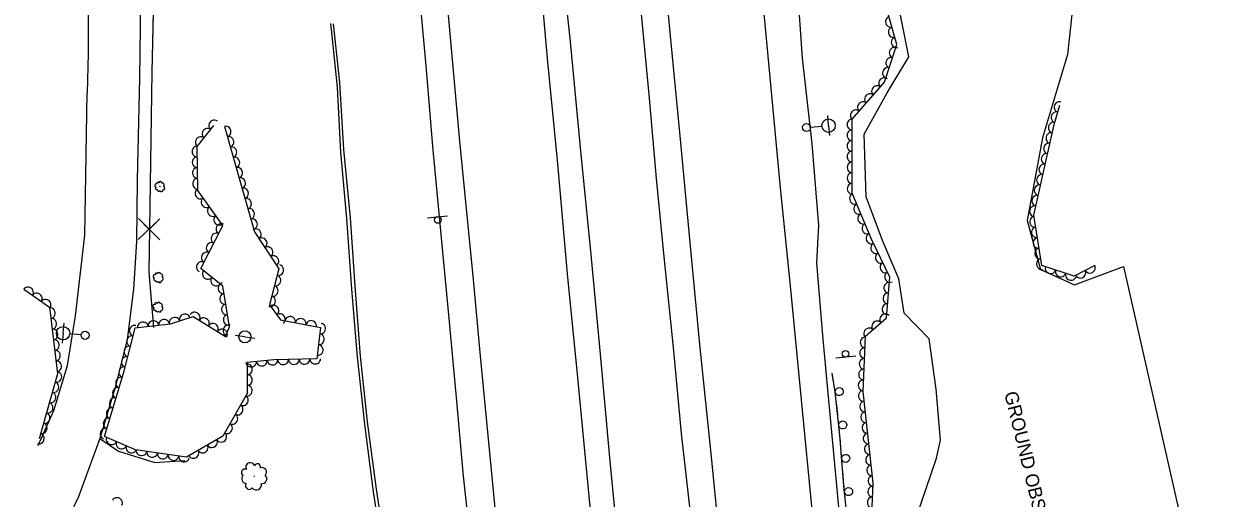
# Model space of a CAD drawing. Extents: x 1722896 to 1754269, y 648279 to 666297.
# Drawn here: x 1725550.2 to 1725993.5, y 661889.7 to 662066.9 of the extents above; entities that cross this region are included whole.
import ezdxf

# ---------------------------------------------------------------- set-up
doc = ezdxf.new("R2010")
doc.units = 0
for name, color, linetype in [('DESIGN - CENTERLINE - Proposed Text', 7, 'Continuous'), ('DESIGN - PUBLIC HEARING - Shapes', 7, 'Continuous'), ('DESIGN - SCRATCH - User 1', 7, 'Continuous'), ('SURVEY - CENTERLINE - Preliminary', 7, 'Continuous'), ('SURVEY - CENTERLINE - Preliminary Text', 7, 'Continuous'), ('SURVEY - DTM - Breaklines', 7, 'Continuous'), ('SURVEY - VEGETATION - Features with Text', 7, 'Continuous')]:
    doc.layers.add(name, color=color, linetype=linetype)

msp = doc.modelspace()

# ---------------------------------------------------------------- linework, layer by layer
at = {"layer": 'DESIGN - CENTERLINE - Proposed Text'}
for points in [[(1725660.53, 663306.55), (1725605.48, 663310.97), (1725606.31, 663251.27), (1725606, 663206.2), (1725623.64, 663161.94), (1725638.22, 663119.93), (1725632.33, 663057.57), (1725622.33, 663030.12), (1725617.66, 662968.96), (1725614.32, 662914.99), (1725610.17, 662863.33), (1725605.16, 662801), (1725600.16, 662730.97), (1725593.62, 662647.78), (1725591.98, 662608.01), (1725614.51, 662599.88), (1725607.21, 662567.13), (1725604.33, 662500.93), (1725603.33, 662426.28), (1725602.24, 662351.99), (1725601.17, 662275.62), (1725599.89, 662190.58), (1725599.51, 662115.03), (1725598.09, 662048.81)], [(1725598.94, 662088.34), (1725598.09, 662048.81)], [(1725598.09, 662048.81), (1725597.24, 661998.62), (1725596.93, 661974.02), (1725598.73, 661953.5)], [(1725598.09, 662048.81), (1725597.25, 661998.82)], [(1725600.98, 661986.17), (1725593.09, 661994.17), (1725597.03, 661990.12), (1725601.08, 661994.07), (1725592.98, 661986.27)], [(1725597.04, 661982.72), (1725596.93, 661974.02), (1725598.73, 661953.5)]]:
    msp.add_lwpolyline(points, dxfattribs=at)
at = {"layer": 'DESIGN - PUBLIC HEARING - Shapes'}
for p, q in [((1725700.95, 661994.46), (1725708.41, 661995.22)), ((1725860.83, 661942.76), (1725853.37, 661941.99))]:
    msp.add_line(p, q, dxfattribs=at)
for centre in [(1725704.82, 661993.63), (1725856.96, 661943.59)]:
    msp.add_circle(centre, 1.25, dxfattribs=at)
at = {"layer": 'DESIGN - SCRATCH - User 1'}
for points in [[(1725664.77, 662066.99), (1725665, 662064.81)], [(1725665.79, 662066.87), (1725668.14, 662044.95), (1725669.55, 662019.95), (1725672.04, 661994.44), (1725673.79, 661968.86), (1725675.76, 661942.77), (1725678.37, 661918.16), (1725681.8, 661893.09), (1725685.69, 661867.47), (1725689, 661842.37), (1725692.81, 661817.03), (1725695.82, 661792.1), (1725700.39, 661759.24), (1725705.27, 661717.67), (1725730.69, 661671.39), (1725739.19, 661621.5)], [(1725665, 662064.81), (1725667.22, 662043.27), (1725668.52, 662018.92), (1725670.73, 661994.21), (1725672.59, 661967.78), (1725674.7, 661942.54), (1725677.41, 661917.34), (1725680.69, 661892.11), (1725684.54, 661867.09), (1725687.83, 661841.86), (1725691.69, 661816.79), (1725694.74, 661790.81), (1725699.28, 661756.69), (1725704.27, 661717.46), (1725729.4, 661670.72), (1725739.19, 661621.5)], [(1725869.1, 661761.36), (1725867.17, 661781.37), (1725865.36, 661801.67), (1725863.38, 661821.02), (1725861.22, 661844.93), (1725859.22, 661867.53), (1725856.55, 661892.9), (1725854.86, 661913.24), (1725853.15, 661929.48), (1725852.05, 661936.41)], [(1725852.19, 661935.52), (1725852.05, 661936.41)], [(1725852.56, 661933.2), (1725852.19, 661935.52)], [(1725853.41, 661927.06), (1725853.15, 661929.48), (1725852.81, 661931.62)], [(1725853.82, 661923.14), (1725853.57, 661925.47)], [(1725854.07, 661920.8), (1725853.82, 661923.14)], [(1725854.72, 661914.63), (1725854.24, 661919.21)], [(1725855.08, 661910.7), (1725854.88, 661913.04)], [(1725855.27, 661908.36), (1725855.08, 661910.7)], [(1725855.78, 661902.18), (1725855.4, 661906.76)], [(1725856.11, 661898.24), (1725855.92, 661900.58)], [(1725856.3, 661895.9), (1725856.11, 661898.24)], [(1725856.89, 661889.73), (1725856.55, 661892.9), (1725856.44, 661894.31)]]:
    msp.add_lwpolyline(points, dxfattribs=at)
for centre, start, end in [((1725854.66, 661929.49), 299.2824, 299.2726), ((1725855.97, 661917.05), 299.2824, 299.2726), ((1725857.09, 661904.57), 298.0113, 298.0015), ((1725858.14, 661892.15), 299.2659, 299.256)]:
    msp.add_arc(centre, 1.5, start, end, dxfattribs=at)
at = {"layer": 'SURVEY - CENTERLINE - Preliminary'}
for points in [[(1725883.36, 661882.36), (1725890.92, 661904.61), (1725892.41, 661911.41), (1725890.89, 661930.47), (1725888.23, 661949.18), (1725878.94, 661958.75), (1725876.91, 661971.65), (1725870.79, 661985.91), (1725864.74, 662002.3), (1725863.98, 662025.71), (1725872.57, 662041.06), (1725880.61, 662054.57), (1725874.01, 662087.6)], [(1725942.78, 662081.95), (1725939.9, 662055.47), (1725930.49, 662024.3), (1725924.81, 661993.48), (1725929.72, 661975.07), (1725942.43, 661969.45), (1725960.8, 661976.22), (1725993.52, 661831.79)]]:
    msp.add_lwpolyline(points, dxfattribs=at)
at = {"layer": 'SURVEY - CENTERLINE - Preliminary Text'}
for points in [[(1725609.73, 662589.96), (1725606.57, 662573.15), (1725602.75, 662573.17), (1725601.01, 662552.09), (1725600.01, 662518.27), (1725599.25, 662480.3), (1725598.81, 662444.42), (1725597.89, 662405.04), (1725597.47, 662371.56), (1725597.38, 662331.59), (1725597.06, 662291.29), (1725596.28, 662250.74), (1725596.04, 662209.32), (1725595.13, 662166.46), (1725594.55, 662118.3), (1725593.78, 662075.09), (1725593.48, 662046.56)], [(1725579.1, 662526.92), (1725580.29, 662504.09), (1725580.26, 662479.69), (1725579.76, 662458.85), (1725578.47, 662420.99), (1725577.76, 662403.14), (1725577.94, 662377.07), (1725577.2, 662360.01), (1725576.59, 662330.57), (1725576.1, 662301.13), (1725576.34, 662269.1), (1725575.17, 662233.46), (1725575.11, 662202.93), (1725574.89, 662176.04), (1725574.87, 662149.83), (1725574.6, 662119.68), (1725574.38, 662088.96), (1725574.33, 662055.79), (1725573.95, 662041.16)], [(1725836.71, 662112.38), (1725838.58, 662086.4), (1725840.87, 662054.03), (1725844.48, 662022.11), (1725846.85, 661991.59), (1725846.72, 661987.01), (1725846.16, 661977.57), (1725848.44, 661950.49), (1725850.27, 661930.32), (1725853.75, 661893.03), (1725856.55, 661863.26), (1725859.28, 661832.65), (1725862.11, 661802.36), (1725865.59, 661769.15), (1725867.36, 661747.51)], [(1725823, 662108.78), (1725825.82, 662077.44), (1725828.98, 662044.17), (1725832.66, 662005.59), (1725836.41, 661967.81), (1725840.44, 661926.43), (1725844.5, 661884.07), (1725848.31, 661844.88), (1725852.1, 661804.26), (1725855.55, 661770.48), (1725858.84, 661736.97)], [(1725777.83, 662096.72), (1725780.78, 662069.29), (1725783.66, 662039.1), (1725786.37, 662009.09), (1725789.27, 661978.62), (1725792.6, 661946.03), (1725795.61, 661913.92), (1725798.92, 661885.31), (1725801.22, 661855.96), (1725804.59, 661824.99), (1725808.04, 661793.46), (1725809.48, 661779.06), (1725813.54, 661755.15), (1725817.25, 661731.71), (1725819.57, 661720.16), (1725820.11, 661712.85)], [(1725788.01, 662099.28), (1725791.59, 662062.43), (1725795.41, 662022.42), (1725798.59, 661987.77), (1725802.53, 661947.1), (1725806.67, 661906.38), (1725810.27, 661869.77), (1725814.35, 661825.58), (1725818.49, 661785.04), (1725822, 661747.96), (1725826.36, 661706.29)], [(1725751.09, 662089.36), (1725754.18, 662060.17), (1725758, 662020.64), (1725761.93, 661980.74), (1725765.48, 661942.11), (1725768.87, 661904.94), (1725772.42, 661868.59), (1725775.06, 661840.05), (1725778.24, 661808.55), (1725781.54, 661776.6), (1725783.43, 661753.1), (1725784.01, 661738.55), (1725784.58, 661729.91), (1725784.66, 661712.81), (1725785.11, 661700.33), (1725786.8, 661686)], [(1725742.81, 662086.72), (1725745.59, 662053.89), (1725749.5, 662014.64), (1725753.13, 661973.56), (1725756.91, 661934.76), (1725761.12, 661890.44), (1725765.17, 661848.72), (1725768.91, 661809.64), (1725772.9, 661768.9), (1725775.73, 661738.61), (1725777.96, 661714.46), (1725780.31, 661689.5), (1725782.7, 661664.44)], [(1725698.24, 662074.37), (1725700.44, 662049.87), (1725702.85, 662021.03), (1725705.77, 661989.5), (1725708.73, 661958.19), (1725711.7, 661927.31), (1725714.29, 661897.94), (1725717.34, 661869.66), (1725720.8, 661837.21), (1725723.93, 661803.61), (1725727.03, 661770.42), (1725730.29, 661738.77), (1725733.31, 661703.27), (1725735.78, 661673.38), (1725738.19, 661649.5), (1725739.06, 661635.41)], [(1725708.09, 662077.25), (1725712.93, 662023.01), (1725717.96, 661971.41), (1725720.64, 661942.71), (1725724.92, 661897.65), (1725729.1, 661854.97), (1725733.57, 661808.53), (1725736.71, 661774.74), (1725740.54, 661736.31), (1725744.12, 661700.59), (1725747.21, 661666.6), (1725750.42, 661633.21)], [(1725593.48, 662046.56), (1725592.53, 662008.55), (1725592.34, 661985.55), (1725591.21, 661967.78), (1725588.88, 661948.94), (1725584.28, 661930.65), (1725578.59, 661912.01), (1725570.46, 661889.52), (1725568.86, 661886.41)], [(1725555.61, 661909.4), (1725561.41, 661922.4), (1725566.58, 661939.28), (1725569.61, 661957.82), (1725573.02, 661988), (1725573.46, 662010.32), (1725573.95, 662041.16)], [(1725578.59, 661912.01), (1725585.61, 661907.32), (1725599.11, 661903.09), (1725610.35, 661903.73)]]:
    msp.add_lwpolyline(points, dxfattribs=at)
at = {"layer": 'SURVEY - DTM - Breaklines'}
for p, q in [((1725850.66, 662028.85), (1725850.34, 662032.58)), ((1725843.93, 662028.27), (1725848.17, 662028.63)), ((1725850.66, 662028.85), (1725850.98, 662025.11)), ((1725564.91, 661951.3), (1725565.26, 661955.03)), ((1725564.91, 661951.3), (1725564.56, 661947.56)), ((1725571.63, 661950.67), (1725567.4, 661951.06)), ((1725632.81, 661949.98), (1725629.1, 661950.51)), ((1725632.81, 661949.98), (1725636.52, 661949.45))]:
    msp.add_line(p, q, dxfattribs=at)
for centre, radius in [((1725850.66, 662028.85), 2.5), ((1725842.44, 662028.14), 1.5), ((1725564.91, 661951.3), 2.5), ((1725573.13, 661950.53), 1.5), ((1725632.81, 661949.98), 2.25)]:
    msp.add_circle(centre, radius, dxfattribs=at)
at = {"layer": 'SURVEY - VEGETATION - Features with Text'}
for points in [[(1725872.36, 661744.27), (1725870.52, 661762.85), (1725873.45, 661765.92), (1725884.18, 661771.81), (1725880.91, 661797.69), (1725879.2, 661819.01), (1725880.46, 661831.85), (1725870.46, 661858.76), (1725866.54, 661877.73), (1725867.36, 661895.35), (1725863.54, 661929.53), (1725864.48, 661950.22), (1725872.27, 661957.06), (1725873.55, 661972.28), (1725866.68, 661986.49), (1725859.5, 662003.69), (1725859.46, 662031.32), (1725871.55, 662045.08), (1725876.21, 662059.11), (1725867.04, 662091.33), (1725855.92, 662095.53), (1725855.54, 662109.39), (1725862.34, 662119.5)], [(1725950.03, 661976.66), (1725942.39, 661972.59), (1725930.29, 661976.57), (1725927.26, 661995.41), (1725934.87, 662029.34), (1725936.95, 662036.45)], [(1725625.16, 662028.58), (1725631.6, 662005.71), (1725636.35, 661989.23), (1725645.46, 661975.33), (1725641.95, 661961.95), (1725646.1, 661956.35), (1725661.04, 661953.46), (1725659.7, 661941.74), (1725643.58, 661941.39), (1725633.68, 661940.42), (1725633.61, 661928.81), (1725624.51, 661912.85), (1725611.01, 661904.97), (1725591.96, 661907.81), (1725580.33, 661912.73), (1725587.77, 661937.28), (1725591.81, 661953.29), (1725605.04, 661954.85), (1725613.51, 661957.61), (1725625.6, 661950.12), (1725627.04, 661953.76), (1725624.52, 661968.91), (1725616.3, 661975.46), (1725624.56, 661991.56), (1725615.24, 662004.66), (1725614.92, 662021.1), (1725621.25, 662028.94)], [(1725550.24, 661967.8), (1725559.88, 661961.02), (1725562.82, 661936.14), (1725555.93, 661911.86)]]:
    msp.add_lwpolyline(points, dxfattribs=at)
for centre, radius in [((1725601.08, 662006.08), 0.022), ((1725600.5, 661972.13), 0.022), ((1725600.41, 661961.05), 0.022), ((1725636.26, 661897.82), 0.0586)]:
    msp.add_circle(centre, radius, dxfattribs=at)
for centre, radius, start, end in [((1725600.31, 662007.27), 0.433, 30.3292, 209.0748), ((1725601.29, 662007.32), 0.631, 8.213, 165.002), ((1725599.72, 662006.47), 0.629, 70.3499, 263.7696), ((1725599.84, 662005.4), 0.479, 112.9686, 290.2877), ((1725600.68, 662005.05), 0.679, 188.2556, 315.1013), ((1725601.66, 662004.73), 0.527, 198.4145, 13.4148), ((1725601.98, 662006.7), 0.719, 317.2658, 94.79), ((1725602.19, 662005.57), 0.714, 268.1616, 64.0001), ((1725599.14, 661972.52), 0.629, 70.3499, 263.7696), ((1725599.73, 661973.32), 0.433, 30.3292, 209.0748), ((1725600.71, 661973.38), 0.631, 8.213, 165.002), ((1725601.39, 661972.75), 0.719, 317.2658, 94.79), ((1725601.61, 661971.62), 0.714, 268.1616, 64.0001), ((1725599.26, 661971.45), 0.479, 112.9686, 290.2877), ((1725600.09, 661971.1), 0.679, 188.2556, 315.1013), ((1725601.07, 661970.79), 0.527, 198.4145, 13.4148), ((1725599.04, 661961.44), 0.629, 70.3499, 263.7696), ((1725599.16, 661960.37), 0.479, 112.9686, 290.2877), ((1725599.63, 661962.24), 0.433, 30.3292, 209.0748), ((1725600, 661960.02), 0.679, 188.2556, 315.1013), ((1725600.62, 661962.3), 0.631, 8.213, 165.002), ((1725600.98, 661959.71), 0.527, 198.4145, 13.4148), ((1725601.3, 661961.67), 0.719, 317.2658, 94.79), ((1725601.52, 661960.54), 0.714, 268.1616, 64.0001), ((1725634.79, 661901.29), 1.68, 19.0596, 212.4793), ((1725637.44, 661901.4), 1.15, 339.0389, 157.7846), ((1725632.77, 661899.27), 1.28, 61.6783, 238.9974), ((1725633.43, 661896.94), 1.81, 136.9653, 263.811), ((1725639.19, 661899.45), 1.68, 316.9228, 113.7117), ((1725639.03, 661896.99), 1.91, 265.9755, 43.4997), ((1725634.41, 661894.38), 1.4, 147.1242, 322.1245), ((1725637.04, 661894.66), 1.9, 216.8713, 12.7098)]:
    msp.add_arc(centre, radius, start, end, dxfattribs=at)
for centre, major_axis in [((1725873.79, 662067.63), (-0.55, 1.92)), ((1725874.88, 662063.78), (-0.55, 1.92)), ((1725875.98, 662059.93), (-0.55, 1.92)), ((1725875.22, 662056.13), (0.63, 1.9)), ((1725873.96, 662052.33), (0.63, 1.9)), ((1725872.7, 662048.54), (0.63, 1.9)), ((1725868.67, 662041.81), (1.32, 1.5)), ((1725871.31, 662044.81), (1.32, 1.5)), ((1725866.03, 662038.8), (1.32, 1.5)), ((1725860.75, 662032.79), (1.32, 1.5)), ((1725863.39, 662035.8), (1.32, 1.5)), ((1725936.76, 662035.81), (0.56, 1.92)), ((1725621.25, 662028.94), (1.26, 1.56)), ((1725859.46, 662029.28), (0, 2)), ((1725934.6, 662028.12), (0.44, 1.95)), ((1725935.64, 662031.97), (0.56, 1.92)), ((1725618.73, 662025.83), (1.26, 1.56)), ((1725625.7, 662026.65), (0.54, -1.93)), ((1725859.47, 662025.28), (0, 2)), ((1725933.72, 662024.21), (0.44, 1.95)), ((1725614.95, 662019.17), (-0.04, 2)), ((1725616.22, 662022.71), (1.26, 1.56)), ((1725626.78, 662022.8), (0.54, -1.93)), ((1725627.87, 662018.95), (0.54, -1.93)), ((1725859.47, 662021.28), (0, 2)), ((1725932.85, 662020.31), (0.44, 1.95)), ((1725615.03, 662015.18), (-0.04, 2)), ((1725628.95, 662015.1), (0.54, -1.93)), ((1725859.48, 662017.28), (0, 2)), ((1725931.97, 662016.41), (0.44, 1.95)), ((1725615.11, 662011.18), (-0.04, 2)), ((1725630.04, 662011.25), (0.54, -1.93)), ((1725859.49, 662013.28), (0, 2)), ((1725931.09, 662012.5), (0.44, 1.95)), ((1725615.19, 662007.18), (-0.04, 2)), ((1725631.12, 662007.4), (0.54, -1.93)), ((1725859.49, 662009.28), (0, 2)), ((1725930.22, 662008.6), (0.44, 1.95)), ((1725616.1, 662003.45), (-1.16, 1.63)), ((1725632.22, 662003.56), (0.55, -1.92)), ((1725859.5, 662005.28), (0, 2)), ((1725860.43, 662001.46), (-0.77, 1.85)), ((1725929.34, 662004.7), (0.44, 1.95)), ((1725618.41, 662000.19), (-1.16, 1.63)), ((1725633.33, 661999.71), (0.55, -1.92)), ((1725861.97, 661997.77), (-0.77, 1.85)), ((1725927.59, 661996.89), (0.44, 1.95)), ((1725928.47, 662000.79), (0.44, 1.95)), ((1725620.73, 661996.93), (-1.16, 1.63)), ((1725623.05, 661993.67), (-1.16, 1.63)), ((1725634.44, 661995.87), (0.55, -1.92)), ((1725863.51, 661994.08), (-0.77, 1.85)), ((1725927.65, 661992.96), (-0.32, 1.97)), ((1725623.92, 661990.31), (0.91, 1.78)), ((1725635.55, 661992.03), (0.55, -1.92)), ((1725636.95, 661988.32), (1.1, -1.67)), ((1725865.05, 661990.39), (-0.77, 1.85)), ((1725928.29, 661989.01), (-0.32, 1.97)), ((1725622.09, 661986.75), (0.91, 1.78)), ((1725639.14, 661984.97), (1.1, -1.67)), ((1725866.59, 661986.7), (-0.77, 1.85)), ((1725928.92, 661985.06), (-0.32, 1.97)), ((1725618.44, 661979.63), (0.91, 1.78)), ((1725620.27, 661983.19), (0.91, 1.78)), ((1725641.34, 661981.63), (1.1, -1.67)), ((1725868.32, 661983.09), (-0.87, 1.8)), ((1725870.06, 661979.49), (-0.87, 1.8)), ((1725929.55, 661981.11), (-0.32, 1.97)), ((1725616.62, 661976.07), (0.91, 1.78)), ((1725643.53, 661978.28), (1.1, -1.67)), ((1725645.34, 661974.87), (-0.51, -1.93)), ((1725871.8, 661975.89), (-0.87, 1.8)), ((1725930.19, 661977.16), (-0.32, 1.97)), ((1725618.89, 661973.39), (-1.56, 1.25)), ((1725644.32, 661971), (-0.51, -1.93)), ((1725873.54, 661972.29), (-0.87, 1.8)), ((1725933.51, 661975.51), (-1.9, 0.62)), ((1725937.31, 661974.26), (-1.9, 0.62)), ((1725941.11, 661973.01), (-1.9, 0.62)), ((1725944.73, 661973.84), (-1.77, -0.94)), ((1725948.26, 661975.72), (-1.77, -0.94)), ((1725551.87, 661966.65), (1.64, -1.15)), ((1725622.02, 661970.9), (-1.56, 1.25)), ((1725624.65, 661968.12), (-0.33, 1.97)), ((1725643.31, 661967.13), (-0.51, -1.93)), ((1725873.21, 661968.3), (0.17, 1.99)), ((1725555.14, 661964.35), (1.64, -1.15)), ((1725558.42, 661962.05), (1.64, -1.15)), ((1725625.3, 661964.17), (-0.33, 1.97)), ((1725642.29, 661963.27), (-0.51, -1.93)), ((1725872.88, 661964.32), (0.17, 1.99)), ((1725560.14, 661958.83), (0.23, -1.99)), ((1725614.09, 661957.25), (1.7, -1.05)), ((1725625.96, 661960.22), (-0.33, 1.97)), ((1725643.52, 661959.83), (1.19, -1.61)), ((1725872.55, 661960.33), (0.17, 1.99)), ((1725560.61, 661954.86), (0.23, -1.99)), ((1725594.7, 661953.63), (1.99, 0.23)), ((1725598.67, 661954.1), (1.99, 0.23)), ((1725602.64, 661954.57), (1.99, 0.23)), ((1725606.55, 661955.34), (1.9, 0.62)), ((1725610.35, 661956.58), (1.9, 0.62)), ((1725617.49, 661955.15), (1.7, -1.05)), ((1725620.89, 661953.04), (1.7, -1.05)), ((1725626.5, 661952.41), (0.74, 1.86)), ((1725626.62, 661956.28), (-0.33, 1.97)), ((1725645.9, 661956.62), (1.19, -1.61)), ((1725649.7, 661955.66), (1.96, -0.38)), ((1725653.63, 661954.89), (1.96, -0.38)), ((1725657.56, 661954.13), (1.96, -0.38)), ((1725660.99, 661953.01), (-0.23, -1.99)), ((1725868.73, 661953.95), (1.5, 1.32)), ((1725871.73, 661956.59), (1.5, 1.32)), ((1725561.08, 661950.88), (0.23, -1.99)), ((1725590.56, 661948.36), (0.49, 1.94)), ((1725591.54, 661952.24), (0.49, 1.94)), ((1725624.29, 661950.93), (1.7, -1.05)), ((1725660.54, 661949.04), (-0.23, -1.99)), ((1725865.72, 661951.31), (1.5, 1.32)), ((1725561.55, 661946.91), (0.23, -1.99)), ((1725589.58, 661944.48), (0.49, 1.94)), ((1725660.08, 661945.07), (-0.23, -1.99)), ((1725864.19, 661943.88), (0.09, 2)), ((1725864.37, 661947.87), (0.09, 2)), ((1725562.02, 661942.94), (0.23, -1.99)), ((1725588.6, 661940.6), (0.49, 1.94)), ((1725643.05, 661941.33), (-1.99, -0.19)), ((1725647.05, 661941.46), (-2, -0.04)), ((1725651.05, 661941.55), (-2, -0.04)), ((1725655.05, 661941.64), (-2, -0.04)), ((1725659.05, 661941.73), (-2, -0.04)), ((1725864.01, 661939.88), (0.09, 2)), ((1725562.51, 661935.03), (-0.55, -1.92)), ((1725562.49, 661938.97), (0.23, -1.99)), ((1725587.6, 661936.73), (0.58, 1.91)), ((1725635.09, 661940.56), (-1.99, -0.19)), ((1725633.66, 661937.84), (-0.01, -2)), ((1725639.07, 661940.95), (-1.99, -0.19)), ((1725863.82, 661935.89), (0.09, 2)), ((1725561.42, 661931.18), (-0.55, -1.92)), ((1725586.44, 661932.9), (0.58, 1.91)), ((1725633.64, 661933.84), (-0.01, -2)), ((1725863.64, 661931.89), (0.09, 2)), ((1725560.33, 661927.34), (-0.55, -1.92)), ((1725585.28, 661929.07), (0.58, 1.91)), ((1725632.14, 661926.23), (-0.99, -1.74)), ((1725633.62, 661929.84), (-0.01, -2)), ((1725863.72, 661927.9), (-0.22, 1.99)), ((1725559.23, 661923.49), (-0.55, -1.92)), ((1725582.96, 661921.42), (0.58, 1.91)), ((1725584.12, 661925.24), (0.58, 1.91)), ((1725630.16, 661922.76), (-0.99, -1.74)), ((1725864.16, 661923.93), (-0.22, 1.99)), ((1725558.14, 661919.64), (-0.55, -1.92)), ((1725581.8, 661917.59), (0.58, 1.91)), ((1725628.18, 661919.28), (-0.99, -1.74)), ((1725864.61, 661919.95), (-0.22, 1.99)), ((1725557.05, 661915.79), (-0.55, -1.92)), ((1725580.64, 661913.76), (0.58, 1.91)), ((1725626.2, 661915.81), (-0.99, -1.74)), ((1725865.05, 661915.98), (-0.22, 1.99)), ((1725555.96, 661911.94), (-0.55, -1.92)), ((1725583.02, 661911.59), (-1.84, 0.78)), ((1725586.71, 661910.03), (-1.84, 0.78)), ((1725620.54, 661910.53), (-1.73, -1.01)), ((1725624, 661912.55), (-1.73, -1.01)), ((1725865.5, 661912), (-0.22, 1.99)), ((1725590.39, 661908.48), (-1.84, 0.78)), ((1725594.23, 661907.47), (-1.98, 0.29)), ((1725598.19, 661906.88), (-1.98, 0.29)), ((1725602.14, 661906.29), (-1.98, 0.29)), ((1725606.1, 661905.71), (-1.98, 0.29)), ((1725613.63, 661906.5), (-1.73, -1.01)), ((1725617.09, 661908.52), (-1.73, -1.01)), ((1725865.94, 661908.03), (-0.22, 1.99)), ((1725866.39, 661904.05), (-0.22, 1.99)), ((1725610.05, 661905.12), (-1.98, 0.29)), ((1725866.83, 661900.08), (-0.22, 1.99)), ((1725867.28, 661896.1), (-0.22, 1.99)), ((1725867.21, 661892.11), (0.09, 2)), ((1725585.11, 661887.97), (1.78, -0.92)), ((1725867.02, 661888.12), (0.09, 2))]:
    msp.add_ellipse(centre, major_axis=major_axis, ratio=0.940188, start_param=0, end_param=3.141593, dxfattribs=at)

# ---------------------------------------------------------------- texts
at = {"layer": 'SURVEY - CENTERLINE - Preliminary'}
msp.add_text('GROUND OBSCURED', height=5, rotation=283.7788, dxfattribs=at).set_placement((1725916.21, 661928.93))

doc.saveas('drawing.dxf')
